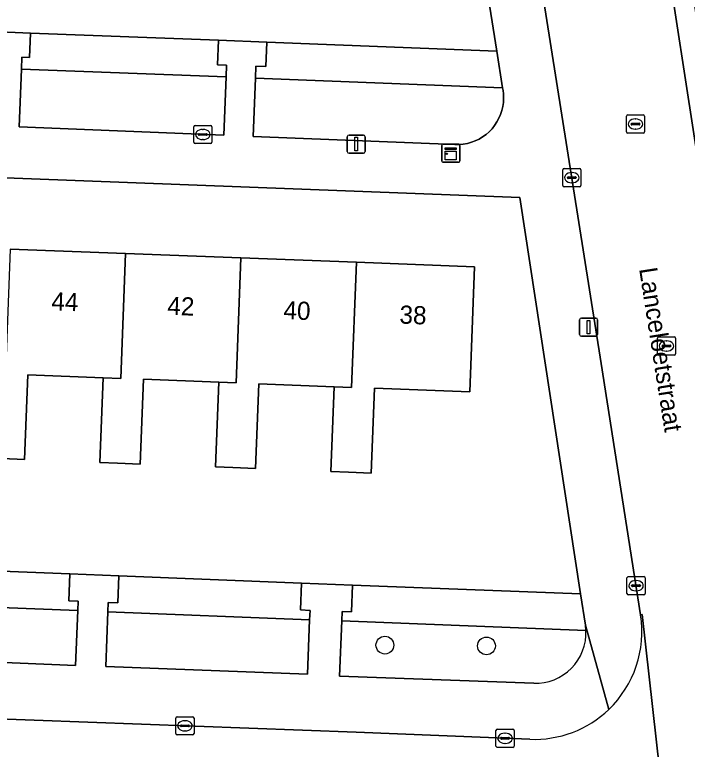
# Model space of a CAD drawing. Extents: x 160077 to 160948, y 386481 to 387498.
# Drawn here: x 160775.46 to 160812.49, y 386673.05 to 386713.48 of the extents above; entities that cross this region are included whole.
import ezdxf

# ---------------------------------------------------------------- set-up
doc = ezdxf.new("R2010")
doc.units = 0
for name, color, linetype in [('IMGEO_Boom', 7, 'Continuous'), ('IMGEO_Erf', 7, 'Continuous'), ('IMGEO_Groenvoorziening', 7, 'Continuous'), ('IMGEO_Kast', 7, 'Continuous'), ('IMGEO_Kolk', 7, 'Continuous'), ('IMGEO_Lichtmast', 7, 'Continuous'), ('IMGEO_Openbare_ruimte_label', 7, 'Continuous'), ('IMGEO_Pand', 7, 'Continuous'), ('IMGEO_Pand_nummerreeks', 7, 'Continuous'), ('IMGEO_Rijbaan_lokaal_open', 7, 'Continuous'), ('IMGEO_Rioolput', 7, 'Continuous'), ('IMGEO_Voetpad_open', 7, 'Continuous')]:
    doc.layers.add(name, color=color, linetype=linetype)

msp = doc.modelspace()

# ---------------------------------------------------------------- linework, layer by layer
at = {"layer": 'IMGEO_Boom'}
for centre in [(160795.839, 386678.779), (160801.432, 386678.737)]:
    msp.add_circle(centre, 0.489, dxfattribs=at)
at = {"layer": 'IMGEO_Erf'}
for points in [[(160748.376, 386713.518), (160750.917, 386713.423), (160761.077, 386713.043), (160763.692, 386712.946), (160773.751, 386712.569), (160776.329, 386712.469), (160786.677, 386712.069), (160789.34, 386711.965), (160801.998, 386711.476), (160798.554, 386733.131)], [(160768.603, 386683.087), (160778.495, 386682.699), (160781.199, 386682.593), (160791.257, 386682.198), (160794.062, 386682.088), (160806.616, 386681.595), (160803.271, 386703.425), (160739.413, 386705.852)], [(160775.205, 386700.578), (160781.56, 386700.336), (160787.914, 386700.094), (160794.269, 386699.852), (160800.769, 386699.605), (160800.507, 386692.716), (160795.261, 386692.916), (160795.076, 386688.251), (160793.829, 386688.3), (160792.868, 386688.337), (160793.052, 386693.002), (160788.904, 386693.165), (160788.72, 386688.5), (160787.474, 386688.549), (160786.511, 386688.586), (160786.694, 386693.25), (160782.547, 386693.413), (160782.363, 386688.747), (160781.121, 386688.796), (160780.154, 386688.834), (160780.337, 386693.498), (160776.19, 386693.66), (160776.005, 386688.996), (160774.766, 386689.045)]]:
    msp.add_lwpolyline(points, dxfattribs=at)
at = {"layer": 'IMGEO_Groenvoorziening'}
for points in [[(160787.096, 386710.051), (160787.121, 386710.703), (160786.625, 386710.722), (160786.677, 386712.069), (160776.329, 386712.469), (160776.277, 386711.122), (160775.86, 386711.138), (160775.835, 386710.487)], [(160802.318, 386709.462), (160801.998, 386711.476), (160789.34, 386711.965), (160789.288, 386710.619), (160788.732, 386710.641), (160788.707, 386709.988)], [(160775.835, 386710.487), (160775.711, 386707.305), (160786.971, 386706.841), (160787.096, 386710.051)], [(160799.699, 386706.333), (160799.928, 386706.333), (160800.157, 386706.354), (160800.383, 386706.395), (160800.604, 386706.456), (160800.818, 386706.537), (160801.025, 386706.636), (160801.222, 386706.754), (160801.408, 386706.888), (160801.581, 386707.039), (160801.74, 386707.204), (160801.883, 386707.383), (160802.01, 386707.575), (160802.119, 386707.776), (160802.21, 386707.987), (160802.281, 386708.205), (160802.333, 386708.428), (160802.365, 386708.655), (160802.376, 386708.885), (160802.367, 386709.114), (160802.344, 386709.301), (160802.318, 386709.462), (160788.707, 386709.988), (160788.582, 386706.778)], [(160778.937, 386680.68), (160778.958, 386681.195), (160778.437, 386681.216), (160778.495, 386682.699), (160768.603, 386683.087), (160768.545, 386681.603), (160768.049, 386681.623), (160768.029, 386681.108)], [(160791.698, 386680.179), (160791.718, 386680.694), (160791.199, 386680.714), (160791.257, 386682.198), (160781.199, 386682.593), (160781.141, 386681.109), (160780.609, 386681.13), (160780.589, 386680.615)], [(160806.616, 386681.595), (160794.062, 386682.088), (160794.004, 386680.604), (160793.485, 386680.624), (160793.465, 386680.11), (160806.911, 386679.582), (160806.881, 386679.883)], [(160768.029, 386681.108), (160767.911, 386678.123), (160778.815, 386677.662), (160778.937, 386680.68)], [(160780.589, 386680.615), (160780.471, 386677.612), (160791.58, 386677.176), (160791.698, 386680.179)]]:
    msp.add_lwpolyline(points, close=True, dxfattribs=at)
msp.add_lwpolyline([(160806.911, 386679.582), (160793.465, 386680.11), (160793.346, 386677.076), (160804.035, 386676.684)], dxfattribs=at)
msp.add_arc((160804.136, 386679.46), 2.778, 267.9196, 2.517, dxfattribs=at)
at = {"layer": 'IMGEO_Kast'}
for p, q in [((160798.969, 386705.433), (160798.969, 386706.274)), ((160798.969, 386706.274), (160798.969, 386705.433)), ((160799.044, 386706.358), (160799.885, 386706.358)), ((160799.885, 386706.358), (160799.044, 386706.358)), ((160799.969, 386706.283), (160799.969, 386705.442)), ((160799.969, 386705.442), (160799.969, 386706.283)), ((160799.894, 386705.358), (160799.053, 386705.358)), ((160799.053, 386705.358), (160799.894, 386705.358))]:
    msp.add_line(p, q, dxfattribs=at)
for points in [[(160799.164, 386706.148), (160799.764, 386706.148), (160799.764, 386706.063), (160799.164, 386706.063), (160799.164, 386706.148)], [(160799.164, 386705.973), (160799.764, 386705.973), (160799.764, 386705.484), (160799.164, 386705.484), (160799.164, 386705.973)]]:
    msp.add_lwpolyline(points, dxfattribs=at)
msp.add_circle((160799.248, 386705.822), 0.0377, dxfattribs=at)
for centre, start, end in [((160799.047, 386706.28), 92.4484, 184.2845), ((160799.047, 386706.28), 92.4484, 184.2845), ((160799.891, 386706.28), 2.4484, 94.2845), ((160799.891, 386706.28), 2.4484, 94.2845), ((160799.047, 386705.436), 182.4484, 274.2845), ((160799.047, 386705.436), 182.4484, 274.2845), ((160799.891, 386705.436), 272.4484, 4.2845), ((160799.891, 386705.436), 272.4484, 4.2845)]:
    msp.add_arc(centre, 0.0779, start, end, dxfattribs=at)
at = {"layer": 'IMGEO_Kolk'}
for p, q in [((160785.315, 386706.461), (160785.315, 386707.313)), ((160785.39, 386707.387), (160786.242, 386707.387)), ((160786.316, 386707.313), (160786.316, 386706.461)), ((160785.574, 386706.881), (160785.574, 386706.893)), ((160786.012, 386706.844), (160785.614, 386706.844)), ((160785.617, 386706.93), (160786.015, 386706.93)), ((160785.803, 386707.167), (160785.828, 386707.167)), ((160786.058, 386706.893), (160786.058, 386706.881)), ((160785.826, 386706.607), (160785.801, 386706.607)), ((160786.242, 386706.387), (160785.39, 386706.387)), ((160805.629, 386704.082), (160805.629, 386704.934)), ((160805.704, 386705.008), (160806.556, 386705.008)), ((160806.63, 386704.934), (160806.63, 386704.082)), ((160805.888, 386704.502), (160805.888, 386704.514)), ((160806.326, 386704.465), (160805.928, 386704.465)), ((160805.931, 386704.551), (160806.329, 386704.551)), ((160806.117, 386704.788), (160806.142, 386704.788)), ((160806.372, 386704.514), (160806.372, 386704.502)), ((160806.556, 386704.008), (160805.704, 386704.008)), ((160806.14, 386704.228), (160806.115, 386704.228)), ((160809.166, 386681.624), (160809.166, 386682.476)), ((160809.241, 386682.55), (160810.093, 386682.55)), ((160809.654, 386682.33), (160809.679, 386682.33)), ((160810.167, 386682.476), (160810.167, 386681.624)), ((160809.425, 386682.044), (160809.425, 386682.056)), ((160809.863, 386682.007), (160809.465, 386682.007)), ((160809.468, 386682.093), (160809.866, 386682.093)), ((160809.677, 386681.77), (160809.652, 386681.77)), ((160809.909, 386682.056), (160809.909, 386682.044)), ((160810.093, 386681.55), (160809.241, 386681.55)), ((160784.331, 386673.912), (160784.331, 386674.764)), ((160784.406, 386674.838), (160785.258, 386674.838)), ((160784.819, 386674.618), (160784.844, 386674.618)), ((160785.332, 386674.764), (160785.332, 386673.912)), ((160784.59, 386674.332), (160784.59, 386674.344)), ((160785.028, 386674.295), (160784.63, 386674.295)), ((160784.633, 386674.381), (160785.031, 386674.381)), ((160785.074, 386674.344), (160785.074, 386674.332)), ((160801.954, 386673.227), (160801.954, 386674.079)), ((160802.029, 386674.153), (160802.881, 386674.153)), ((160802.955, 386674.079), (160802.955, 386673.227)), ((160785.258, 386673.838), (160784.406, 386673.838)), ((160784.842, 386674.058), (160784.817, 386674.058)), ((160802.256, 386673.696), (160802.654, 386673.696)), ((160802.442, 386673.933), (160802.467, 386673.933)), ((160802.213, 386673.647), (160802.213, 386673.659)), ((160802.651, 386673.61), (160802.253, 386673.61)), ((160802.465, 386673.373), (160802.44, 386673.373)), ((160802.697, 386673.659), (160802.697, 386673.647)), ((160802.881, 386673.153), (160802.029, 386673.153))]:
    msp.add_line(p, q, dxfattribs=at)
for points in [[(160785.315, 386706.461), (160785.315, 386707.313)], [(160785.39, 386707.387), (160786.242, 386707.387)], [(160786.316, 386707.313), (160786.316, 386706.461)], [(160786.242, 386706.387), (160785.39, 386706.387)], [(160805.629, 386704.082), (160805.629, 386704.934)], [(160805.704, 386705.008), (160806.556, 386705.008)], [(160806.63, 386704.934), (160806.63, 386704.082)], [(160806.556, 386704.008), (160805.704, 386704.008)], [(160809.166, 386681.624), (160809.166, 386682.476)], [(160809.241, 386682.55), (160810.093, 386682.55)], [(160810.167, 386682.476), (160810.167, 386681.624)], [(160810.093, 386681.55), (160809.241, 386681.55)], [(160784.331, 386673.912), (160784.331, 386674.764)], [(160784.406, 386674.838), (160785.258, 386674.838)], [(160785.332, 386674.764), (160785.332, 386673.912)], [(160801.954, 386673.227), (160801.954, 386674.079)], [(160802.029, 386674.153), (160802.881, 386674.153)], [(160802.955, 386674.079), (160802.955, 386673.227)], [(160785.258, 386673.838), (160784.406, 386673.838)], [(160802.881, 386673.153), (160802.029, 386673.153)]]:
    msp.add_lwpolyline(points, dxfattribs=at)
for centre, radius, start, end in [((160785.392, 386707.311), 0.0765, 91.552, 178.448), ((160785.392, 386707.311), 0.0765, 91.552, 178.448), ((160786.24, 386707.311), 0.0765, 1.552, 88.448), ((160786.24, 386707.311), 0.0765, 1.552, 88.448), ((160785.614, 386706.89), 0.0403, 85.8775, 175.7526), ((160785.611, 386706.88), 0.0366, 178.938, 274.7102), ((160786.015, 386706.887), 0.043, 264.8664, 352.4533), ((160786.019, 386706.892), 0.0386, 1.7309, 96.639), ((160785.392, 386706.463), 0.0765, 181.552, 268.448), ((160785.392, 386706.463), 0.0765, 181.552, 268.448), ((160786.24, 386706.463), 0.0765, 271.552, 358.448), ((160786.24, 386706.463), 0.0765, 271.552, 358.448), ((160805.706, 386704.932), 0.0765, 91.552, 178.448), ((160805.706, 386704.932), 0.0765, 91.552, 178.448), ((160806.554, 386704.932), 0.0765, 1.552, 88.448), ((160806.554, 386704.932), 0.0765, 1.552, 88.448), ((160805.928, 386704.511), 0.0403, 85.8775, 175.7526), ((160805.925, 386704.501), 0.0366, 178.938, 274.7102), ((160806.329, 386704.508), 0.043, 264.8664, 352.4533), ((160806.333, 386704.513), 0.0386, 1.7309, 96.639), ((160805.706, 386704.084), 0.0765, 181.552, 268.448), ((160805.706, 386704.084), 0.0765, 181.552, 268.448), ((160806.554, 386704.084), 0.0765, 271.552, 358.448), ((160806.554, 386704.084), 0.0765, 271.552, 358.448), ((160809.243, 386682.474), 0.0765, 91.552, 178.448), ((160809.243, 386682.474), 0.0765, 91.552, 178.448), ((160810.091, 386682.474), 0.0765, 1.552, 88.448), ((160810.091, 386682.474), 0.0765, 1.552, 88.448), ((160809.465, 386682.053), 0.0403, 85.8775, 175.7526), ((160809.462, 386682.043), 0.0366, 178.938, 274.7102), ((160809.866, 386682.05), 0.043, 264.8664, 352.4533), ((160809.87, 386682.055), 0.0386, 1.7309, 96.639), ((160809.243, 386681.626), 0.0765, 181.552, 268.448), ((160809.243, 386681.626), 0.0765, 181.552, 268.448), ((160810.091, 386681.626), 0.0765, 271.552, 358.448), ((160810.091, 386681.626), 0.0765, 271.552, 358.448), ((160784.408, 386674.762), 0.0765, 91.552, 178.448), ((160784.408, 386674.762), 0.0765, 91.552, 178.448), ((160785.256, 386674.762), 0.0765, 1.552, 88.448), ((160785.256, 386674.762), 0.0765, 1.552, 88.448), ((160784.63, 386674.341), 0.0403, 85.8775, 175.7526), ((160784.627, 386674.331), 0.0366, 178.938, 274.7102), ((160785.031, 386674.338), 0.043, 264.8664, 352.4533), ((160785.035, 386674.343), 0.0386, 1.7309, 96.639), ((160802.031, 386674.077), 0.0765, 91.552, 178.448), ((160802.031, 386674.077), 0.0765, 91.552, 178.448), ((160802.879, 386674.077), 0.0765, 1.552, 88.448), ((160802.879, 386674.077), 0.0765, 1.552, 88.448), ((160784.408, 386673.914), 0.0765, 181.552, 268.448), ((160784.408, 386673.914), 0.0765, 181.552, 268.448), ((160785.256, 386673.914), 0.0765, 271.552, 358.448), ((160785.256, 386673.914), 0.0765, 271.552, 358.448), ((160802.253, 386673.656), 0.0403, 85.8775, 175.7526), ((160802.658, 386673.658), 0.0386, 1.7309, 96.639), ((160802.25, 386673.646), 0.0366, 178.938, 274.7102), ((160802.654, 386673.653), 0.043, 264.8664, 352.4533), ((160802.031, 386673.229), 0.0765, 181.552, 268.448), ((160802.031, 386673.229), 0.0765, 181.552, 268.448), ((160802.879, 386673.229), 0.0765, 271.552, 358.448), ((160802.879, 386673.229), 0.0765, 271.552, 358.448)]:
    msp.add_arc(centre, radius, start, end, dxfattribs=at)
for centre, major_axis, ratio, start_param, end_param in [((160785.802, 386706.887), (-0.387, 0.002), 0.722429, 4.712389, 7.853982), ((160785.827, 386706.887), (-0.39, 0.002), 0.717154, 1.570796, 4.712389), ((160806.116, 386704.508), (-0.387, 0.002), 0.722429, 4.712389, 7.853982), ((160806.141, 386704.508), (-0.39, 0.002), 0.717154, 1.570796, 4.712389), ((160809.653, 386682.05), (-0.387, 0.002), 0.722429, 4.712389, 7.853982), ((160809.678, 386682.05), (-0.39, 0.002), 0.717154, 1.570796, 4.712389), ((160784.818, 386674.338), (-0.387, 0.002), 0.722429, 4.712389, 7.853982), ((160784.843, 386674.338), (-0.39, 0.002), 0.717154, 1.570796, 4.712389), ((160802.441, 386673.653), (-0.387, 0.002), 0.722429, 4.712389, 7.853982), ((160802.466, 386673.653), (-0.39, 0.002), 0.717154, 1.570796, 4.712389)]:
    msp.add_ellipse(centre, major_axis=major_axis, ratio=ratio, start_param=start_param, end_param=end_param, dxfattribs=at)
at = {"layer": 'IMGEO_Lichtmast'}
for p, q in [((160793.865, 386706.855), (160794.655, 386706.855)), ((160794.655, 386706.855), (160793.865, 386706.855)), ((160793.765, 386705.955), (160793.765, 386706.755)), ((160793.765, 386706.755), (160793.765, 386705.955)), ((160794.755, 386706.755), (160794.755, 386705.955)), ((160794.755, 386705.955), (160794.755, 386706.755)), ((160794.655, 386705.855), (160793.865, 386705.855)), ((160793.865, 386705.855), (160794.655, 386705.855)), ((160806.658, 386696.781), (160807.448, 386696.781)), ((160807.448, 386696.781), (160806.658, 386696.781)), ((160806.558, 386695.881), (160806.558, 386696.681)), ((160806.558, 386696.681), (160806.558, 386695.881)), ((160807.548, 386696.681), (160807.548, 386695.881)), ((160807.548, 386695.881), (160807.548, 386696.681)), ((160807.448, 386695.781), (160806.658, 386695.781)), ((160806.658, 386695.781), (160807.448, 386695.781))]:
    msp.add_line(p, q, dxfattribs=at)
for points in [[(160794.185, 386706.73), (160794.335, 386706.73), (160794.335, 386705.98), (160794.185, 386705.98), (160794.185, 386706.73)], [(160806.978, 386696.656), (160807.128, 386696.656), (160807.128, 386695.906), (160806.978, 386695.906), (160806.978, 386696.656)]]:
    msp.add_lwpolyline(points, dxfattribs=at)
for centre, start, end in [((160793.865, 386706.755), 90, 180), ((160793.865, 386706.755), 90, 180), ((160794.655, 386706.755), 0, 90), ((160794.655, 386706.755), 360, 90), ((160793.865, 386705.955), 180, 270), ((160793.865, 386705.955), 180, 270), ((160794.655, 386705.955), 270, 0), ((160794.655, 386705.955), 270, 0), ((160806.658, 386696.681), 90, 180), ((160806.658, 386696.681), 90, 180), ((160807.448, 386696.681), 0, 90), ((160807.448, 386696.681), 360, 90), ((160806.658, 386695.881), 180, 270), ((160806.658, 386695.881), 180, 270), ((160807.448, 386695.881), 270, 0), ((160807.448, 386695.881), 270, 0)]:
    msp.add_arc(centre, 0.1, start, end, dxfattribs=at)
at = {"layer": 'IMGEO_Pand'}
for points in [[(160774.766, 386689.045), (160776.005, 386688.996), (160776.19, 386693.66), (160780.337, 386693.498), (160781.298, 386693.46), (160781.56, 386700.336), (160775.205, 386700.578), (160774.944, 386693.708), (160773.981, 386693.746), (160773.797, 386689.083)], [(160781.121, 386688.796), (160782.363, 386688.747), (160782.547, 386693.413), (160786.694, 386693.25), (160787.652, 386693.213), (160787.914, 386700.094), (160781.56, 386700.336), (160781.298, 386693.46), (160780.337, 386693.498), (160780.154, 386688.834)], [(160787.474, 386688.549), (160788.72, 386688.5), (160788.904, 386693.165), (160793.052, 386693.002), (160794.007, 386692.965), (160794.269, 386699.852), (160787.914, 386700.094), (160787.652, 386693.213), (160786.694, 386693.25), (160786.511, 386688.586)], [(160793.829, 386688.3), (160795.076, 386688.251), (160795.261, 386692.916), (160800.507, 386692.716), (160800.769, 386699.605), (160794.269, 386699.852), (160794.007, 386692.965), (160793.052, 386693.002), (160792.868, 386688.337)]]:
    msp.add_lwpolyline(points, close=True, dxfattribs=at)
at = {"layer": 'IMGEO_Rijbaan_lokaal_open'}
for points in [[(160813.836, 386700.495), (160810.411, 386722.747), (160809.998, 386725.345), (160806.912, 386744.746), (160806.241, 386750), (160805.996, 386751.914), (160804.256, 386763.136), (160803.036, 386770.539), (160800.264, 386788.501), (160800.062, 386789.668), (160793.031, 386788.583), (160794.727, 386777.599), (160795.33, 386773.695), (160798.275, 386754.619), (160798.992, 386750), (160802.535, 386727.194), (160807.755, 386694.276), (160809.921, 386680.44), (160810.008, 386680.46), (160812.135, 386661.504), (160812.011, 386661.39), (160810.958, 386636.637), (160810.118, 386615.402)], [(160810.008, 386680.46), (160809.921, 386680.44)], [(160812.011, 386661.39), (160812.135, 386661.504), (160810.008, 386680.46)], [(160803.822, 386673.597), (160794.267, 386673.984), (160770.595, 386674.871), (160745.835, 386675.932), (160721.282, 386676.922), (160686.102, 386678.316)]]:
    msp.add_lwpolyline(points, dxfattribs=at)
for centre, radius, start, end in [((160804.061, 386679.523), 5.931, 313.8086, 8.8921), ((160804.06, 386679.527), 5.935, 267.7027, 313.7933)]:
    msp.add_arc(centre, radius, start, end, dxfattribs=at)
at = {"layer": 'IMGEO_Rioolput'}
for p, q in [((160809.135, 386707.033), (160809.135, 386707.885)), ((160809.21, 386707.959), (160810.062, 386707.959)), ((160809.623, 386707.739), (160809.648, 386707.739)), ((160810.136, 386707.885), (160810.136, 386707.033)), ((160809.394, 386707.453), (160809.394, 386707.465)), ((160809.832, 386707.416), (160809.434, 386707.416)), ((160809.437, 386707.502), (160809.835, 386707.502)), ((160809.878, 386707.465), (160809.878, 386707.453)), ((160810.062, 386706.959), (160809.21, 386706.959)), ((160809.646, 386707.179), (160809.621, 386707.179)), ((160810.84, 386694.818), (160810.84, 386695.67)), ((160810.915, 386695.744), (160811.767, 386695.744)), ((160811.328, 386695.524), (160811.353, 386695.524)), ((160811.841, 386695.67), (160811.841, 386694.818)), ((160811.099, 386695.238), (160811.099, 386695.25)), ((160811.537, 386695.201), (160811.139, 386695.201)), ((160811.142, 386695.287), (160811.54, 386695.287)), ((160811.583, 386695.25), (160811.583, 386695.238)), ((160811.767, 386694.744), (160810.915, 386694.744)), ((160811.351, 386694.964), (160811.326, 386694.964))]:
    msp.add_line(p, q, dxfattribs=at)
for points in [[(160809.135, 386707.033), (160809.135, 386707.885)], [(160809.21, 386707.959), (160810.062, 386707.959)], [(160810.136, 386707.885), (160810.136, 386707.033)], [(160810.062, 386706.959), (160809.21, 386706.959)], [(160810.84, 386694.818), (160810.84, 386695.67)], [(160810.915, 386695.744), (160811.767, 386695.744)], [(160811.841, 386695.67), (160811.841, 386694.818)], [(160811.767, 386694.744), (160810.915, 386694.744)]]:
    msp.add_lwpolyline(points, dxfattribs=at)
for centre, radius, start, end in [((160809.212, 386707.883), 0.0765, 91.552, 178.448), ((160809.212, 386707.883), 0.0765, 91.552, 178.448), ((160810.06, 386707.883), 0.0765, 1.552, 88.448), ((160810.06, 386707.883), 0.0765, 1.552, 88.448), ((160809.434, 386707.462), 0.0403, 85.8775, 175.7526), ((160809.431, 386707.452), 0.0366, 178.938, 274.7102), ((160809.835, 386707.459), 0.043, 264.8664, 352.4533), ((160809.839, 386707.464), 0.0386, 1.7309, 96.639), ((160809.212, 386707.035), 0.0765, 181.552, 268.448), ((160809.212, 386707.035), 0.0765, 181.552, 268.448), ((160810.06, 386707.035), 0.0765, 271.552, 358.448), ((160810.06, 386707.035), 0.0765, 271.552, 358.448), ((160810.917, 386695.668), 0.0765, 91.552, 178.448), ((160810.917, 386695.668), 0.0765, 91.552, 178.448), ((160811.765, 386695.668), 0.0765, 1.552, 88.448), ((160811.765, 386695.668), 0.0765, 1.552, 88.448), ((160811.139, 386695.247), 0.0403, 85.8775, 175.7526), ((160811.136, 386695.237), 0.0366, 178.938, 274.7102), ((160811.54, 386695.244), 0.043, 264.8664, 352.4533), ((160811.544, 386695.249), 0.0386, 1.7309, 96.639), ((160810.917, 386694.82), 0.0765, 181.552, 268.448), ((160810.917, 386694.82), 0.0765, 181.552, 268.448), ((160811.765, 386694.82), 0.0765, 271.552, 358.448), ((160811.765, 386694.82), 0.0765, 271.552, 358.448)]:
    msp.add_arc(centre, radius, start, end, dxfattribs=at)
for centre, major_axis, ratio, start_param, end_param in [((160809.622, 386707.459), (-0.387, 0.002), 0.722429, 4.712389, 7.853982), ((160809.647, 386707.459), (-0.39, 0.002), 0.717154, 1.570796, 4.712389), ((160811.327, 386695.244), (-0.387, 0.002), 0.722429, 4.712389, 7.853982), ((160811.352, 386695.244), (-0.39, 0.002), 0.717154, 1.570796, 4.712389)]:
    msp.add_ellipse(centre, major_axis=major_axis, ratio=ratio, start_param=start_param, end_param=end_param, dxfattribs=at)
at = {"layer": 'IMGEO_Voetpad_open'}
for points in [[(160798.554, 386733.131), (160801.998, 386711.476), (160802.318, 386709.462), (160802.344, 386709.301), (160802.367, 386709.114), (160802.376, 386708.885), (160802.365, 386708.655), (160802.333, 386708.428), (160802.281, 386708.205), (160802.21, 386707.987), (160802.119, 386707.776), (160802.01, 386707.575), (160801.883, 386707.383), (160801.74, 386707.204), (160801.581, 386707.039), (160801.408, 386706.888), (160801.222, 386706.754), (160801.025, 386706.636), (160800.818, 386706.537), (160800.604, 386706.456), (160800.383, 386706.395), (160800.157, 386706.354), (160799.928, 386706.333), (160799.699, 386706.333), (160788.582, 386706.778), (160788.707, 386709.988), (160788.732, 386710.641), (160789.288, 386710.619), (160789.34, 386711.965), (160786.677, 386712.069), (160786.625, 386710.722), (160787.121, 386710.703), (160787.096, 386710.051), (160786.971, 386706.841), (160775.711, 386707.305), (160775.835, 386710.487), (160775.86, 386711.138), (160776.277, 386711.122), (160776.329, 386712.469), (160773.751, 386712.569)], [(160809.921, 386680.44), (160807.755, 386694.276), (160802.535, 386727.194)], [(160738.582, 386711.3), (160738.574, 386711.291), (160739.413, 386705.852), (160803.271, 386703.425), (160806.616, 386681.595), (160806.881, 386679.883), (160808.167, 386675.243)], [(160804.035, 386676.684), (160793.346, 386677.076), (160793.465, 386680.11), (160793.485, 386680.624), (160794.004, 386680.604), (160794.062, 386682.088), (160791.257, 386682.198), (160791.199, 386680.714), (160791.718, 386680.694), (160791.698, 386680.179), (160791.58, 386677.176), (160780.471, 386677.612), (160780.589, 386680.615), (160780.609, 386681.13), (160781.141, 386681.109), (160781.199, 386682.593), (160778.495, 386682.699), (160778.437, 386681.216), (160778.958, 386681.195), (160778.937, 386680.68), (160778.815, 386677.662), (160767.911, 386678.123)], [(160806.881, 386679.883), (160806.911, 386679.582)], [(160808.167, 386675.243), (160806.881, 386679.883)], [(160686.102, 386678.316), (160721.282, 386676.922), (160745.835, 386675.932), (160770.595, 386674.871), (160794.267, 386673.984), (160803.822, 386673.597)]]:
    msp.add_lwpolyline(points, dxfattribs=at)
msp.add_lwpolyline([(160815.305, 386691.678), (160815.299, 386691.743), (160815.299, 386691.797), (160815.303, 386691.851), (160815.313, 386691.904), (160815.327, 386691.956), (160815.346, 386692.006), (160815.37, 386692.055), (160815.397, 386692.101), (160815.429, 386692.145), (160815.464, 386692.185), (160815.503, 386692.223), (160815.545, 386692.257), (160815.59, 386692.286), (160815.637, 386692.312), (160815.687, 386692.333), (160815.738, 386692.35), (160815.791, 386692.363), (160815.844, 386692.37), (160816.298, 386692.41), (160811.089, 386725.486), (160809.998, 386725.345), (160810.411, 386722.747), (160813.836, 386700.495)], close=True, dxfattribs=at)
for centre, radius, start, end in [((160804.061, 386679.523), 5.931, 313.8086, 8.8921), ((160804.136, 386679.46), 2.778, 267.9196, 2.517), ((160804.06, 386679.527), 5.935, 267.7027, 313.7933)]:
    msp.add_arc(centre, radius, start, end, dxfattribs=at)

# ---------------------------------------------------------------- texts
at = {"layer": 'IMGEO_Openbare_ruimte_label'}
msp.add_text('Lanceloetstraat', height=1, rotation=278.916, dxfattribs=at).set_placement((160809.832, 386699.493))
at = {"layer": 'IMGEO_Pand_nummerreeks'}
for s, p in [('44', (160777.464, 386697.21)), ('42', (160783.848, 386696.967)), ('40', (160790.241, 386696.724)), ('38', (160796.628, 386696.481))]:
    msp.add_text(s, height=1, rotation=357.8202, dxfattribs=at).set_placement(p)

doc.saveas('drawing.dxf')
